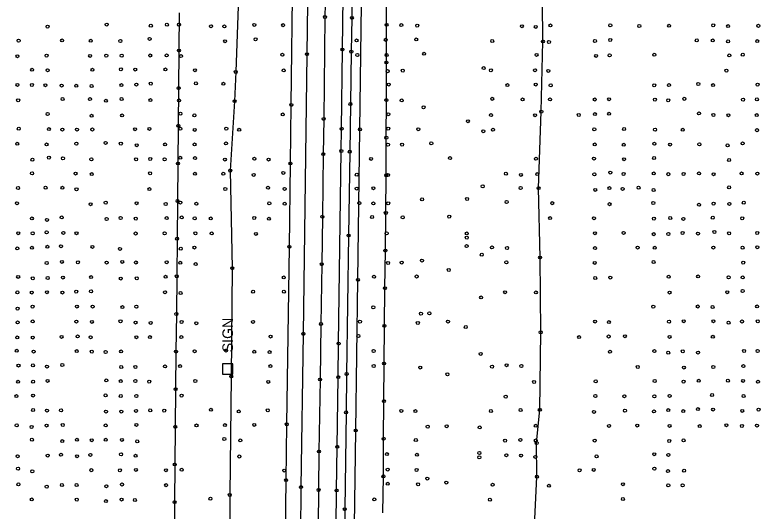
# Model space of a CAD drawing. Extents: x 20503438 to 20508873, y 7964251 to 7984667.
# Drawn here: x 20506380.9 to 20506876.4, y 7966710.9 to 7967040.5 of the extents above; entities that cross this region are included whole.
import ezdxf

# ---------------------------------------------------------------- set-up
doc = ezdxf.new("R2010")
doc.units = 0
for name, color, linetype in [('SurBreakLine', 7, 'Continuous'), ('SurDrainageArrowDown', 7, 'Continuous'), ('SurDrainageArrowUp', 7, 'Continuous'), ('SurEdgeRoadPaved', 7, 'Continuous'), ('SurEdgeShoulderPaved', 7, 'Continuous'), ('SurGuardRailCable', 7, 'Continuous'), ('SurPointsNonDTM', 7, 'Continuous'), ('SurRoadPoints', 7, 'Continuous'), ('SurSurveyPoints', 7, 'Continuous')]:
    doc.layers.add(name, color=color, linetype=linetype)

msp = doc.modelspace()

# ---------------------------------------------------------------- linework, layer by layer
at = {"layer": 'SurBreakLine'}
msp.add_lwpolyline([(20506591.84, 7967392.84), (20506590.84, 7967326.74), (20506590.54, 7967306.29), (20506589.75, 7967247.59), (20506589.19, 7967218.75), (20506589, 7967201.08), (20506588.44, 7967155.46), (20506588.12, 7967121.19), (20506587.78, 7967092.51), (20506587.19, 7967047.62), (20506587.07, 7967039.13), (20506586.24, 7966971.4), (20506585.89, 7966947.99), (20506585.36, 7966906.37), (20506584.96, 7966874.85), (20506584.41, 7966835.15), (20506583.85, 7966798.34), (20506583.05, 7966750.46), (20506582.81, 7966724.92), (20506582.26, 7966677.31)], dxfattribs=at)
at = {"layer": 'SurDrainageArrowDown'}
for points in [[(20506528.71, 7967196.38), (20506529.08, 7967187.9), (20506529.02, 7967165.31), (20506532.23, 7967142.01), (20506530.97, 7967120.62), (20506531.36, 7967076.72), (20506529.66, 7967052.72), (20506527.76, 7967002.6), (20506526.97, 7966983.14), (20506524.09, 7966937.05), (20506525.37, 7966872.18), (20506524.72, 7966800.23), (20506523.75, 7966721.59), (20506524.08, 7966654.91)], [(20506625.61, 7966709.62), (20506625.94, 7966733.94), (20506626.11, 7966758.93), (20506626.27, 7966783.93), (20506626.44, 7966808.93), (20506626.64, 7966833.93), (20506626.94, 7966858.92), (20506627.24, 7966883.92), (20506627.55, 7966908.92), (20506627.8, 7966933.92), (20506627.86, 7966958.92), (20506627.92, 7966983.91), (20506627.98, 7967008.91), (20506628.04, 7967033.91), (20506628.1, 7967058.91), (20506628.5, 7967083.91), (20506629.07, 7967108.9), (20506629.64, 7967133.89), (20506629.32, 7967151.48), (20506629.02, 7967166.85)], [(20506490.07, 7967041.82), (20506489.91, 7967016.83), (20506489.76, 7966991.83), (20506489.55, 7966966.83), (20506489.29, 7966941.83), (20506489.04, 7966916.83), (20506488.78, 7966891.83), (20506488.52, 7966866.83), (20506488.26, 7966841.83), (20506488.01, 7966816.83), (20506487.75, 7966791.84), (20506487.49, 7966766.84), (20506487.23, 7966741.84), (20506487.04, 7966716.85), (20506486.89, 7966691.87)]]:
    msp.add_lwpolyline(points, dxfattribs=at)
at = {"layer": 'SurDrainageArrowUp'}
msp.add_lwpolyline([(20506725.56, 7966682.41), (20506728.02, 7966733.71), (20506727.82, 7966756.1), (20506729.96, 7966778.17), (20506730.53, 7966829.65), (20506730.14, 7966879.31), (20506729.13, 7966925.42), (20506730.94, 7966976.24), (20506732.01, 7967022.84), (20506731.44, 7967076.53), (20506730.2, 7967121.55), (20506731.5, 7967167.33), (20506731.55, 7967215.54), (20506733.45, 7967269.12), (20506734.55, 7967318.67), (20506734.51, 7967347.75), (20506735.53, 7967399.62)], dxfattribs=at)
at = {"layer": 'SurEdgeRoadPaved'}
for points in [[(20506581.63, 7967561.97), (20506579.37, 7967345.44), (20506577.1, 7967188.3), (20506576.62, 7967148.58), (20506576.17, 7967106.19), (20506575.7, 7967062.66), (20506575.52, 7967048.24), (20506575.08, 7967014.37), (20506572.65, 7966828.62), (20506571.13, 7966726.82), (20506570.83, 7966695.86)], [(20506594.21, 7966677.21), (20506594.79, 7966724.61), (20506595.23, 7966753.58), (20506595.9, 7966799.85), (20506596.17, 7966822.18), (20506597.96, 7966950.1), (20506598.18, 7966964.82), (20506598.73, 7967017.46), (20506599.2, 7967052.6), (20506599.46, 7967072.23), (20506600.09, 7967123.46), (20506600.48, 7967160.44), (20506600.84, 7967192.97), (20506601.35, 7967233.33), (20506601.83, 7967270.39), (20506602.04, 7967293.01), (20506603.64, 7967406.45)]]:
    msp.add_lwpolyline(points, dxfattribs=at)
at = {"layer": 'SurEdgeShoulderPaved'}
for points in [[(20506559.62, 7966608.8), (20506561.22, 7966731.44), (20506561.69, 7966768.53), (20506563.42, 7966886.45), (20506564.15, 7966941.79), (20506564.69, 7966980.74), (20506565.8, 7967070.01), (20506566.97, 7967167.77), (20506567.54, 7967210.95), (20506567.82, 7967239.49), (20506569.41, 7967351.99), (20506570.49, 7967465.47)], [(20506609.58, 7967410.89), (20506608.95, 7967363.13), (20506608.47, 7967326.59), (20506608.13, 7967298.41), (20506607.7, 7967264.68), (20506607.27, 7967229.84), (20506606.72, 7967190.22), (20506606.34, 7967158.79), (20506605.65, 7967111.05), (20506605.43, 7967080.49), (20506604.95, 7967038.48), (20506604.58, 7967016.07), (20506604.04, 7966981.28), (20506603.58, 7966949.62), (20506602.78, 7966893.9), (20506601.5, 7966801.92), (20506601.15, 7966776.44), (20506600.27, 7966712.13), (20506599.16, 7966608.62)]]:
    msp.add_lwpolyline(points, dxfattribs=at)
at = {"layer": 'SurGuardRailCable'}
msp.add_lwpolyline([(20506601.58, 7966287.7), (20506602.08, 7966323.65), (20506603.37, 7966423.64), (20506604.15, 7966481.82), (20506604.89, 7966539.46), (20506605.81, 7966625.62), (20506606.52, 7966685.31), (20506607.57, 7966764.47), (20506608.97, 7966864.46), (20506610.33, 7966964.45), (20506611.57, 7967064.43), (20506612.49, 7967145.99), (20506613.24, 7967217.79), (20506614.06, 7967289.17), (20506615.02, 7967359.71), (20506615.99, 7967430.36)], dxfattribs=at)
at = {"layer": 'SurPointsNonDTM'}
for centre in [(20506610.33, 7966964.45), (20506608.97, 7966864.46), (20506607.57, 7966764.47)]:
    msp.add_circle(centre, 1, dxfattribs=at)
at = {"layer": 'SurRoadPoints'}
msp.add_lwpolyline([(20506525.84, 7966805.2), (20506525.84, 7966805.2), (20506525.84, 7966808.63), (20506518.98, 7966808.63), (20506518.98, 7966801.77), (20506525.84, 7966801.77), (20506525.84, 7966805.2)], dxfattribs=at)
at = {"layer": 'SurSurveyPoints'}
for centre in [(20506587.07, 7967039.13), (20506441.93, 7967034.1), (20506481.96, 7967033.98), (20506490, 7967033.97), (20506540.08, 7967033.83), (20506604.95, 7967038.48), (20506628.04, 7967033.91), (20506402.6, 7967032.69), (20506471.28, 7967033.32), (20506511.33, 7967032.95), (20506520.17, 7967032.83), (20506559.26, 7967033.67), (20506637.83, 7967033.68), (20506648.41, 7967033.36), (20506718.03, 7967032.97), (20506727.24, 7967032.52), (20506737.02, 7967033.5), (20506776.82, 7967033.55), (20506796.09, 7967033.11), (20506815.96, 7967033.27), (20506845.29, 7967033.6), (20506855.19, 7967033.07), (20506875.28, 7967033.23), (20506470.49, 7967024.57), (20506540.9, 7967024.27), (20506627.52, 7967023.93), (20506647.73, 7967024.17), (20506776.75, 7967023.83), (20506383.36, 7967023.41), (20506412.3, 7967023.5), (20506431.32, 7967023.27), (20506451.03, 7967023.17), (20506520.65, 7967023.02), (20506608.11, 7967023.51), (20506698.32, 7967023.15), (20506732.01, 7967022.84), (20506736.04, 7967022.49), (20506766.61, 7967023.12), (20506834.34, 7967023.56), (20506844.98, 7967023.5), (20506855.17, 7967022.93), (20506874.54, 7967023.07), (20506489.91, 7967016.83), (20506558.74, 7967013.99), (20506575.08, 7967014.37), (20506598.73, 7967017.46), (20506604.58, 7967016.07), (20506653.04, 7967014.69), (20506727.8, 7967013.91), (20506806.09, 7967014.01), (20506864.94, 7967014.06), (20506382.58, 7967013.07), (20506401.92, 7967013.41), (20506430.93, 7967013.26), (20506441.66, 7967013.41), (20506451.9, 7967013.37), (20506470.9, 7967013.52), (20506481.79, 7967013.55), (20506491.3, 7967013.09), (20506608.61, 7967013.85), (20506628.03, 7967013.85), (20506767.4, 7967013.25), (20506776.39, 7967013.6), (20506855.94, 7967013.58), (20506392.35, 7967004.01), (20506432.48, 7967004.04), (20506451.34, 7967004.36), (20506460.93, 7967004.2), (20506481.01, 7967004.23), (20506627.98, 7967008.91), (20506692.61, 7967005.11), (20506402.67, 7967003.73), (20506500.55, 7967003.73), (20506527.76, 7967002.6), (20506559.64, 7967003.59), (20506628.77, 7967003.11), (20506638.84, 7967003.45), (20506697.4, 7967003.68), (20506726.75, 7967003.75), (20506735.57, 7967003.28), (20506854.06, 7967003.45), (20506461.64, 7966994.22), (20506471.25, 7966994.85), (20506501.27, 7966995.01), (20506519.56, 7966994.73), (20506629.48, 7966994.2), (20506727.27, 7966994.24), (20506835.34, 7966994.62), (20506874.72, 7966994.18), (20506382.55, 7966993.99), (20506392.2, 7966993.95), (20506401.19, 7966993.79), (20506411.95, 7966993.56), (20506421.64, 7966993.43), (20506431.88, 7966993.23), (20506451.73, 7966993.84), (20506489.76, 7966991.83), (20506708.45, 7966993.85), (20506737.2, 7966993.7), (20506806.05, 7966993.72), (20506815.85, 7966993.83), (20506845.16, 7966993.87), (20506412.6, 7966984.61), (20506430.82, 7966984.57), (20506451.81, 7966984.62), (20506698.28, 7966984.73), (20506718.49, 7966984.31), (20506736.72, 7966984.33), (20506766.49, 7966984.29), (20506776.05, 7966984.46), (20506806.47, 7966984.18), (20506826.02, 7966984.73), (20506865.1, 7966984.22), (20506874.29, 7966984.38), (20506383.06, 7966983.77), (20506441.41, 7966983.46), (20506471.02, 7966983.88), (20506490.07, 7966983.63), (20506526.97, 7966983.14), (20506564.69, 7966980.74), (20506604.04, 7966981.28), (20506627.92, 7966983.91), (20506638.09, 7966983.69), (20506815.33, 7966983.76), (20506402.67, 7966974.62), (20506490.99, 7966974.85), (20506559.05, 7966974.36), (20506629.21, 7966974.53), (20506652.65, 7966979.1), (20506730.94, 7966976.24), (20506766.54, 7966974.6), (20506776.06, 7966974.79), (20506835.8, 7966975), (20506431.85, 7966973.47), (20506452.18, 7966973.68), (20506500.25, 7966973.75), (20506586.24, 7966971.4), (20506682.1, 7966969.83), (20506697.49, 7966973.94), (20506726.82, 7966973.82), (20506755.88, 7966974.01), (20506845.42, 7966974.03), (20506855.36, 7966973.84), (20506874.22, 7966973.91), (20506383.44, 7966964.91), (20506403.49, 7966964.63), (20506432.38, 7966964.36), (20506460.81, 7966964.57), (20506470.37, 7966964.79), (20506489.55, 7966966.83), (20506490.86, 7966964.84), (20506521.47, 7966964.92), (20506598.18, 7966964.82), (20506629.14, 7966964.95), (20506649.14, 7966964.54), (20506766.19, 7966964.47), (20506786.02, 7966964.69), (20506412.46, 7966964.31), (20506422.16, 7966964.33), (20506500.52, 7966964.09), (20506530.02, 7966964.17), (20506692.38, 7966963.21), (20506698.79, 7966964.16), (20506806.56, 7966964.23), (20506825, 7966964.16), (20506874.35, 7966963.92), (20506382.42, 7966954.86), (20506421.78, 7966954.95), (20506441.21, 7966955.47), (20506451.33, 7966954.97), (20506480.8, 7966954.45), (20506521.24, 7966955.08), (20506627.86, 7966958.92), (20506657.78, 7966955.16), (20506806.1, 7966954.87), (20506836.03, 7966954.5), (20506864.83, 7966955.09), (20506401.94, 7966954.4), (20506461.94, 7966953.91), (20506500.33, 7966954.43), (20506597.96, 7966950.1), (20506603.58, 7966949.62), (20506628.98, 7966954.29), (20506638.35, 7966954.32), (20506766.5, 7966954.44), (20506785.75, 7966954.2), (20506816.61, 7966954.33), (20506854.8, 7966953.8), (20506403.49, 7966945.66), (20506412.85, 7966945.24), (20506431.73, 7966944.53), (20506461.51, 7966944.58), (20506470.86, 7966944.77), (20506480.44, 7966944.55), (20506490.84, 7966945.58), (20506500.69, 7966945.38), (20506540.11, 7966944.91), (20506585.89, 7966947.99), (20506617.75, 7966944.84), (20506670.26, 7966945.33), (20506727.4, 7966944.88), (20506765.94, 7966945.05), (20506785.99, 7966944.63), (20506805.95, 7966945.42), (20506392.53, 7966944.31), (20506489.29, 7966941.83), (20506520.53, 7966944.39), (20506549.59, 7966944.42), (20506564.15, 7966941.79), (20506855.82, 7966944.07), (20506392.26, 7966935.24), (20506421.22, 7966935.1), (20506432.02, 7966934.7), (20506470.8, 7966935.25), (20506500.55, 7966934.96), (20506519.46, 7966934.94), (20506524.09, 7966937.05), (20506559.36, 7966935.54), (20506707.4, 7966935.01), (20506728.25, 7966934.74), (20506776.8, 7966935.73), (20506785.65, 7966934.84), (20506805.71, 7966935.17), (20506815.4, 7966934.69), (20506825.54, 7966934.81), (20506835.83, 7966935.14), (20506845.47, 7966934.64), (20506864.09, 7966935.17), (20506874.6, 7966935.12), (20506539.7, 7966934.21), (20506608.22, 7966934.34), (20506627.8, 7966933.92), (20506628.97, 7966934.17), (20506717.35, 7966934.23), (20506766.21, 7966934.56), (20506382.97, 7966925.46), (20506401.3, 7966925.69), (20506412.53, 7966925.62), (20506470.34, 7966924.75), (20506520.81, 7966924.84), (20506549.2, 7966925.67), (20506560.25, 7966924.88), (20506608.16, 7966925.14), (20506619.29, 7966925.34), (20506691.98, 7966926.64), (20506717.2, 7966925.48), (20506729.13, 7966925.42), (20506776.22, 7966925.45), (20506785.01, 7966924.91), (20506795.63, 7966925.69), (20506855.83, 7966925.91), (20506421.85, 7966924.63), (20506766.77, 7966924.27), (20506805.56, 7966924.15), (20506382.26, 7966915.4), (20506441.28, 7966915.77), (20506461.8, 7966915.37), (20506481.17, 7966914.91), (20506489.04, 7966916.83), (20506490.94, 7966915.82), (20506501.55, 7966915), (20506550.08, 7966915.3), (20506560.29, 7966915), (20506609.96, 7966915.46), (20506619.25, 7966915.25), (20506629.14, 7966915.33), (20506651.71, 7966917.95), (20506681.63, 7966918.21), (20506707.88, 7966916.16), (20506738.18, 7966915.42), (20506805.42, 7966915.57), (20506845.5, 7966915.13), (20506855.99, 7966914.94), (20506865.61, 7966915.73), (20506431.17, 7966914.73), (20506776.34, 7966914.76), (20506835.84, 7966914.37), (20506392.18, 7966905.3), (20506412, 7966905.95), (20506441.9, 7966904.93), (20506451.18, 7966905.57), (20506461.25, 7966905.13), (20506481.84, 7966905.52), (20506491.8, 7966905.92), (20506500.43, 7966905.31), (20506511.14, 7966905.3), (20506540, 7966905.6), (20506549.78, 7966905.06), (20506585.36, 7966906.37), (20506618.41, 7966906.2), (20506627.55, 7966908.92), (20506638.75, 7966906), (20506669.67, 7966906.46), (20506736.8, 7966905.48), (20506765.96, 7966905.44), (20506805.78, 7966905.14), (20506816.64, 7966905.56), (20506825.39, 7966905.01), (20506844.99, 7966905.77), (20506864.55, 7966905.36), (20506402.22, 7966904.34), (20506383.1, 7966895.49), (20506392.71, 7966895.41), (20506401.99, 7966896.01), (20506413.1, 7966895.65), (20506421.85, 7966895.48), (20506461.19, 7966895.27), (20506480.46, 7966895.42), (20506500.93, 7966895.41), (20506511.77, 7966895.32), (20506541.17, 7966895.04), (20506628.1, 7966895.35), (20506681.4, 7966895.33), (20506766.55, 7966895.47), (20506785.69, 7966895.66), (20506824.85, 7966895.63), (20506835.1, 7966895.23), (20506846.07, 7966896.29), (20506855.8, 7966895.4), (20506874.52, 7966895.63), (20506488.78, 7966891.83), (20506602.78, 7966893.9), (20506681.36, 7966892.52), (20506805.72, 7966894.83), (20506815.45, 7966894.96), (20506382.49, 7966885.37), (20506392.21, 7966885.79), (20506402.52, 7966886.46), (20506411.51, 7966886.84), (20506432.48, 7966886.39), (20506491.19, 7966885.16), (20506500.25, 7966885.92), (20506563.42, 7966886.45), (20506681.3, 7966886.9), (20506698.13, 7966886.02), (20506708.16, 7966885.64), (20506766.66, 7966885.56), (20506794.98, 7966885.96), (20506806.38, 7966885.76), (20506845.37, 7966885.95), (20506864.79, 7966885.85), (20506874.57, 7966886.16), (20506450.76, 7966885.03), (20506627.24, 7966883.92), (20506691.36, 7966881.21), (20506402.04, 7966875.65), (20506412.13, 7966876.41), (20506422.74, 7966876.14), (20506441.88, 7966876), (20506452.28, 7966876.44), (20506461.35, 7966876.01), (20506481.81, 7966876.19), (20506490.85, 7966875.83), (20506629.06, 7966875.7), (20506638.1, 7966875.94), (20506651.56, 7966877.32), (20506707.72, 7966876.09), (20506730.14, 7966879.31), (20506766.52, 7966875.77), (20506805.61, 7966876.33), (20506865.24, 7966875.91), (20506501.11, 7966874.94), (20506525.37, 7966872.18), (20506584.96, 7966874.85), (20506669.41, 7966871.04), (20506383.06, 7966866.46), (20506392.81, 7966865.49), (20506402.68, 7966865.68), (20506412.8, 7966866.02), (20506431.54, 7966866.27), (20506451.31, 7966865.37), (20506461.95, 7966865.5), (20506481.06, 7966866.54), (20506488.52, 7966866.83), (20506559.7, 7966866.09), (20506619.69, 7966866.5), (20506648.03, 7966866.71), (20506766.8, 7966865.69), (20506776.81, 7966866), (20506815.67, 7966866.53), (20506835.24, 7966866.75), (20506855.51, 7966866.17), (20506864.84, 7966866.07), (20506382.56, 7966856.18), (20506392.12, 7966856.06), (20506402.14, 7966856.24), (20506412.49, 7966856.06), (20506421.66, 7966856.65), (20506431.53, 7966856.83), (20506480.74, 7966856.27), (20506491.06, 7966855.71), (20506539.3, 7966856.61), (20506559.77, 7966856.59), (20506626.94, 7966858.92), (20506706.9, 7966856.26), (20506727.32, 7966856.09), (20506816.19, 7966856.04), (20506854.57, 7966856.29), (20506864.83, 7966857.06), (20506690.92, 7966852.82), (20506392.66, 7966846.69), (20506422.08, 7966846.72), (20506432.56, 7966846.72), (20506452.43, 7966846.39), (20506461.65, 7966846.63), (20506619.2, 7966846.24), (20506805.42, 7966846.7), (20506835.01, 7966846.78), (20506844.83, 7966846.44), (20506874.42, 7966846.83), (20506382.62, 7966845.37), (20506488.26, 7966841.83), (20506650.91, 7966842.04), (20506656.52, 7966842.22), (20506382.71, 7966836.17), (20506392.73, 7966836.84), (20506421.75, 7966836.77), (20506432.07, 7966836.55), (20506451.11, 7966836.94), (20506461.13, 7966836.1), (20506471.2, 7966835.86), (20506491.7, 7966836.51), (20506501.5, 7966835.67), (20506539.24, 7966836.55), (20506610.36, 7966836.74), (20506648.83, 7966835.85), (20506668.85, 7966836.8), (20506766.73, 7966836.77), (20506775.85, 7966836.39), (20506815.86, 7966836.7), (20506825.66, 7966837.01), (20506845.38, 7966837.02), (20506855.43, 7966836.02), (20506864.37, 7966836.81), (20506874.92, 7966836.96), (20506584.41, 7966835.15), (20506626.64, 7966833.93), (20506680.7, 7966833.13), (20506382.44, 7966826.22), (20506392.75, 7966826.17), (20506411.93, 7966826.58), (20506422.59, 7966826.91), (20506431.27, 7966826.39), (20506461.74, 7966826.36), (20506470.67, 7966826.47), (20506491.55, 7966826.45), (20506550.92, 7966826.79), (20506572.65, 7966828.62), (20506609.3, 7966827.17), (20506730.53, 7966829.65), (20506756.08, 7966826.41), (20506775.71, 7966826.85), (20506786.54, 7966827.06), (20506816.22, 7966826.57), (20506845, 7966826.68), (20506596.17, 7966822.18), (20506382.12, 7966817.36), (20506393.34, 7966816.85), (20506422.06, 7966817.16), (20506432.02, 7966816.81), (20506441.22, 7966816.56), (20506451.53, 7966816.91), (20506488.01, 7966816.83), (20506500.39, 7966817.06), (20506521.24, 7966817.49), (20506540.03, 7966816.69), (20506550.24, 7966816.46), (20506619.43, 7966817.22), (20506776.61, 7966816.67), (20506806.1, 7966817.16), (20506815.32, 7966816.09), (20506825.04, 7966817), (20506835.14, 7966816.18), (20506865.83, 7966817.22), (20506874.8, 7966817.25), (20506690.63, 7966815.29), (20506383.28, 7966807.54), (20506392.82, 7966807.68), (20506402.22, 7966806.88), (20506412.4, 7966807.89), (20506451.62, 7966806.57), (20506461.03, 7966806.61), (20506480.72, 7966806.93), (20506490.78, 7966807.18), (20506550.79, 7966807.17), (20506619.48, 7966807.29), (20506626.44, 7966808.93), (20506650.43, 7966806.19), (20506698.17, 7966806.85), (20506707.81, 7966807.77), (20506717.66, 7966807.26), (20506795.12, 7966806.61), (20506825.76, 7966806.24), (20506845.33, 7966806.62), (20506865.32, 7966807.2), (20506601.5, 7966801.92), (20506668.54, 7966801.73), (20506383.05, 7966796.75), (20506392.97, 7966796.83), (20506402.62, 7966797.39), (20506441.65, 7966797.67), (20506451.27, 7966797.18), (20506461, 7966797.3), (20506470.21, 7966796.87), (20506500.84, 7966797.31), (20506524.72, 7966800.23), (20506549.37, 7966796.71), (20506583.85, 7966798.34), (20506595.9, 7966799.85), (20506726.13, 7966796.63), (20506767.12, 7966797.06), (20506806.35, 7966797.28), (20506825.55, 7966796.87), (20506835.66, 7966797.42), (20506854.98, 7966797.47), (20506865.16, 7966797.33), (20506875.03, 7966796.76), (20506487.75, 7966791.84), (20506381.89, 7966787.23), (20506393, 7966787.63), (20506441.14, 7966787.76), (20506451.32, 7966787.31), (20506461.66, 7966787.34), (20506491.74, 7966787.56), (20506707.26, 7966786.89), (20506766.88, 7966787.31), (20506786.17, 7966787.15), (20506806.14, 7966787.12), (20506816.28, 7966787.39), (20506844.49, 7966787.95), (20506865.4, 7966787.28), (20506626.27, 7966783.93), (20506392.98, 7966778), (20506402.22, 7966777.63), (20506411.58, 7966777.76), (20506441.46, 7966777), (20506451.66, 7966776.98), (20506461.42, 7966777.41), (20506470.86, 7966777.76), (20506480.21, 7966777.61), (20506511.24, 7966778.19), (20506529.76, 7966777.08), (20506549.03, 7966777.83), (20506601.15, 7966776.44), (20506637.83, 7966777.41), (20506647.23, 7966777.28), (20506697.39, 7966777.35), (20506717.15, 7966778), (20506729.96, 7966778.17), (20506765.94, 7966776.78), (20506786.57, 7966777.55), (20506805.87, 7966777.06), (20506815.34, 7966777.97), (20506825.3, 7966777.27), (20506835.05, 7966778.59), (20506845.17, 7966778.31), (20506864.53, 7966777.45), (20506875.43, 7966778.27), (20506382.1, 7966767.83), (20506391.96, 7966766.76), (20506401.97, 7966767.71), (20506412.7, 7966768.09), (20506441.27, 7966767.76), (20506461.7, 7966768.13), (20506487.49, 7966766.84), (20506501.65, 7966767.75), (20506520.51, 7966768), (20506540.04, 7966768.12), (20506561.69, 7966768.53), (20506655.41, 7966766.96), (20506668.02, 7966767.22), (20506689.98, 7966766.42), (20506727.26, 7966767.52), (20506775.99, 7966767.5), (20506794.74, 7966767.68), (20506816.22, 7966767.45), (20506836.34, 7966767.31), (20506854.04, 7966767.92), (20506864.32, 7966767.43), (20506874.34, 7966767.71), (20506392.21, 7966758.28), (20506412.34, 7966757.36), (20506422.09, 7966758.22), (20506432.04, 7966757.92), (20506441.35, 7966758.22), (20506452.01, 7966758.16), (20506462.22, 7966757.18), (20506520.15, 7966758.75), (20506530.78, 7966757.78), (20506626.11, 7966758.93), (20506647.5, 7966758.08), (20506706.84, 7966757.67), (20506717.02, 7966758.16), (20506727.29, 7966757.82), (20506766.44, 7966757.73), (20506816.01, 7966757.46), (20506825.51, 7966757.87), (20506595.23, 7966753.58), (20506727.82, 7966756.1), (20506382.7, 7966747.3), (20506402.71, 7966747.74), (20506411.53, 7966748.26), (20506422.24, 7966747.33), (20506431.05, 7966748.23), (20506451.47, 7966748.58), (20506461.09, 7966747.64), (20506530.11, 7966747.13), (20506583.05, 7966750.46), (20506628.25, 7966748.72), (20506648.17, 7966748.25), (20506689.7, 7966746.61), (20506689.74, 7966749.44), (20506707.71, 7966747.95), (20506717.51, 7966747.79), (20506726.97, 7966746.87), (20506767.67, 7966747.21), (20506806.01, 7966748.62), (20506815.44, 7966748.19), (20506487.23, 7966741.84), (20506382.99, 7966739.04), (20506392.46, 7966737.32), (20506431.69, 7966738.05), (20506450.71, 7966737.95), (20506461.33, 7966738.23), (20506481.31, 7966738), (20506491.81, 7966738.28), (20506560, 7966737.82), (20506628.8, 7966738.46), (20506647.96, 7966738.2), (20506756.4, 7966737.97), (20506765.82, 7966738.23), (20506806.14, 7966739.07), (20506815.16, 7966737.44), (20506825.91, 7966737.7), (20506625.94, 7966733.94), (20506655.13, 7966732.5), (20506728.02, 7966733.71), (20506383.24, 7966728.64), (20506402.04, 7966727.13), (20506412.13, 7966728.17), (20506421.88, 7966728.16), (20506441.72, 7966727.41), (20506452.1, 7966728.53), (20506481.44, 7966728.09), (20506561.22, 7966731.44), (20506571.13, 7966726.82), (20506628.83, 7966728.99), (20506649.05, 7966728.68), (20506667.76, 7966729.81), (20506698.58, 7966728.33), (20506735.96, 7966727.7), (20506785.16, 7966728.72), (20506815.4, 7966727.97), (20506824.9, 7966728), (20506523.75, 7966721.59), (20506582.81, 7966724.92), (20506594.79, 7966724.61), (20506392.09, 7966718.6), (20506422.01, 7966718.48), (20506441.4, 7966717.5), (20506451.81, 7966718.56), (20506460.65, 7966718.21), (20506487.04, 7966716.85), (20506510.9, 7966719.09), (20506619.9, 7966718.62), (20506696.74, 7966718.44), (20506785.2, 7966718.87), (20506600.27, 7966712.13)]:
    msp.add_circle(centre, 1, dxfattribs=at)

# ---------------------------------------------------------------- texts
at = {"layer": 'SurRoadPoints'}
msp.add_text('SIGN', height=6.995, rotation=90, dxfattribs=at).set_placement((20506525.91, 7966816.41))

doc.saveas('drawing.dxf')
